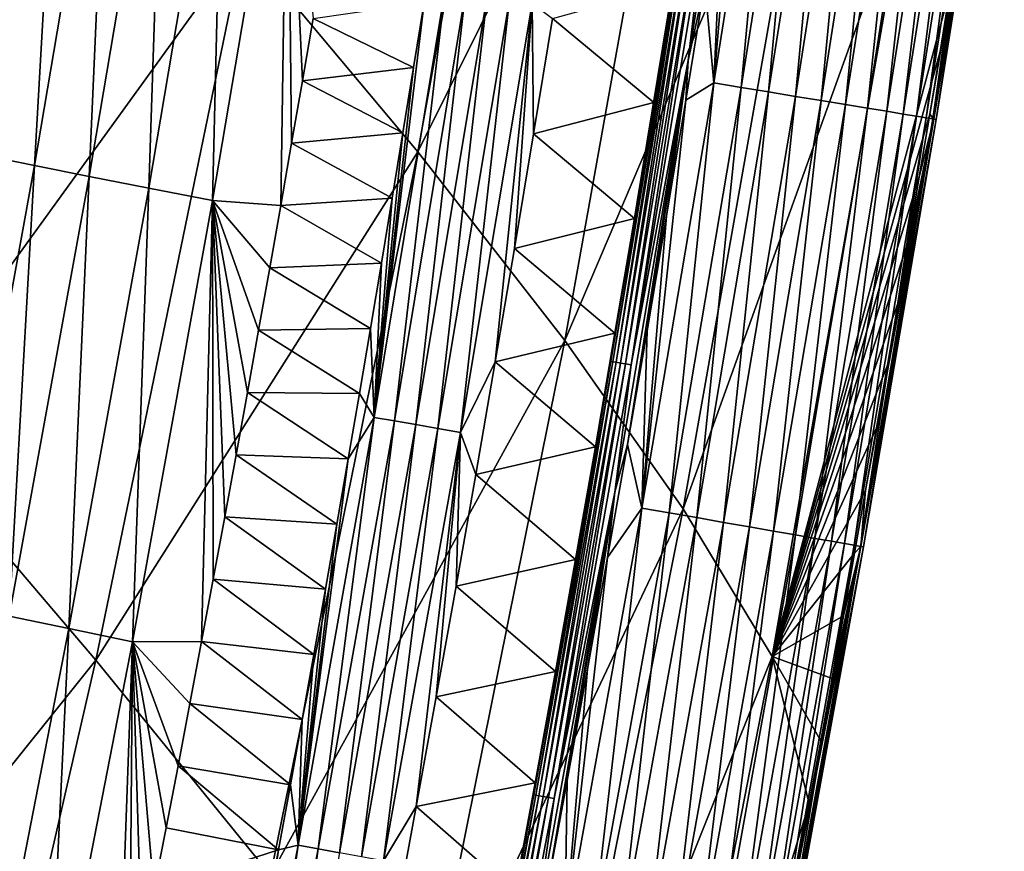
# Model space of a CAD drawing. Header units: millimetres. Extents: x -300 to 300, y -500 to 500.
# Tile 326 of 656: x 268 to 285, y -289 to -274. Entities that reach past the tile are written whole.
import ezdxf

# ---------------------------------------------------------------- set-up
doc = ezdxf.new("R2010")
doc.units = ezdxf.units.MM
doc.header["$LTSCALE"] = 81.481481
for name, color, linetype in [('19', 7, 'CONTINUOUS'), ('23', 7, 'CONTINUOUS'), ('26', 7, 'CONTINUOUS'), ('27', 7, 'CONTINUOUS'), ('29', 7, 'CONTINUOUS'), ('30', 7, 'CONTINUOUS'), ('32', 7, 'CONTINUOUS')]:
    doc.layers.add(name, color=color, linetype=linetype)

msp = doc.modelspace()

# ---------------------------------------------------------------- linework, layer by layer
at = {"layer": '19', "color": 7, "linetype": 'CONTINUOUS'}
for points in [[(275.053, -276.563, 23.716), (277.475, -263.238, 23.614), (271.96, -272.868, 27.854), (275.053, -276.563, 23.716)], [(275.053, -276.563, 23.716), (280.069, -266.473, 19.27), (277.475, -263.238, 23.614), (275.053, -276.563, 23.716)], [(261.781, -276.881, 35.627), (268.397, -268.832, 31.773), (264.382, -264.464, 35.48), (261.781, -276.881, 35.627)], [(277.659, -279.91, 19.354), (280.069, -266.473, 19.27), (275.053, -276.563, 23.716), (277.659, -279.91, 19.354)], [(277.659, -279.91, 19.354), (282.151, -269.372, 14.697), (280.069, -266.473, 19.27), (277.659, -279.91, 19.354)], [(265.784, -281.409, 31.909), (268.397, -268.832, 31.773), (261.781, -276.881, 35.627), (265.784, -281.409, 31.909)], [(265.784, -281.409, 31.909), (271.96, -272.868, 27.854), (268.397, -268.832, 31.773), (265.784, -281.409, 31.909)], [(279.761, -282.899, 14.761), (282.151, -269.372, 14.697), (277.659, -279.91, 19.354), (279.761, -282.899, 14.761)], [(279.761, -282.899, 14.761), (283.704, -271.927, 9.891), (282.151, -269.372, 14.697), (279.761, -282.899, 14.761)], [(281.342, -285.523, 9.932), (283.704, -271.927, 9.891), (279.761, -282.899, 14.761), (281.342, -285.523, 9.932)], [(283.704, -271.927, 9.891), (281.342, -285.523, 9.932), (284.501, -273.671, 6.138), (283.704, -271.927, 9.891)], [(269.342, -285.586, 27.976), (271.96, -272.868, 27.854), (265.784, -281.409, 31.909), (269.342, -285.586, 27.976)], [(269.342, -285.586, 27.976), (275.053, -276.563, 23.716), (271.96, -272.868, 27.854), (269.342, -285.586, 27.976)], [(284.501, -273.671, 6.138), (281.342, -285.523, 9.932), (284.319, -274.784, 6.144), (284.501, -273.671, 6.138)], [(284.319, -274.784, 6.144), (281.342, -285.523, 9.932), (284.136, -275.897, 6.15), (284.319, -274.784, 6.144)], [(284.136, -275.897, 6.15), (281.342, -285.523, 9.932), (283.951, -277.01, 6.157), (284.136, -275.897, 6.15)], [(272.438, -289.403, 23.823), (275.053, -276.563, 23.716), (269.342, -285.586, 27.976), (272.438, -289.403, 23.823)], [(272.438, -289.403, 23.823), (277.659, -279.91, 19.354), (275.053, -276.563, 23.716), (272.438, -289.403, 23.823)], [(283.951, -277.01, 6.157), (281.342, -285.523, 9.932), (283.764, -278.123, 6.163), (283.951, -277.01, 6.157)], [(283.764, -278.123, 6.163), (281.342, -285.523, 9.932), (283.575, -279.236, 6.169), (283.764, -278.123, 6.163)], [(283.575, -279.236, 6.169), (281.342, -285.523, 9.932), (283.385, -280.348, 6.175), (283.575, -279.236, 6.169)], [(275.055, -292.85, 19.442), (277.659, -279.91, 19.354), (272.438, -289.403, 23.823), (275.055, -292.85, 19.442)], [(275.055, -292.85, 19.442), (279.761, -282.899, 14.761), (277.659, -279.91, 19.354), (275.055, -292.85, 19.442)], [(283.385, -280.348, 6.175), (281.342, -285.523, 9.932), (283.192, -281.46, 6.181), (283.385, -280.348, 6.175)], [(262.977, -293.53, 32.049), (269.342, -285.586, 27.976), (265.784, -281.409, 31.909), (262.977, -293.53, 32.049)], [(283.192, -281.46, 6.181), (281.342, -285.523, 9.932), (282.998, -282.572, 6.188), (283.192, -281.46, 6.181)], [(282.998, -282.572, 6.188), (281.342, -285.523, 9.932), (282.802, -283.684, 6.194), (282.998, -282.572, 6.188)], [(277.176, -295.92, 14.828), (279.761, -282.899, 14.761), (275.055, -292.85, 19.442), (277.176, -295.92, 14.828)], [(277.176, -295.92, 14.828), (281.342, -285.523, 9.932), (279.761, -282.899, 14.761), (277.176, -295.92, 14.828)], [(282.802, -283.684, 6.194), (281.342, -285.523, 9.932), (282.603, -284.796, 6.2), (282.802, -283.684, 6.194)], [(282.603, -284.796, 6.2), (281.342, -285.523, 9.932), (282.403, -285.908, 6.207), (282.603, -284.796, 6.2)], [(266.528, -297.837, 28.103), (269.342, -285.586, 27.976), (262.977, -293.53, 32.049), (266.528, -297.837, 28.103)], [(266.528, -297.837, 28.103), (272.438, -289.403, 23.823), (269.342, -285.586, 27.976), (266.528, -297.837, 28.103)], [(278.785, -298.602, 9.975), (281.342, -285.523, 9.932), (277.176, -295.92, 14.828), (278.785, -298.602, 9.975)], [(281.342, -285.523, 9.932), (278.785, -298.602, 9.975), (281.997, -288.13, 6.219), (281.342, -285.523, 9.932)], [(282.403, -285.908, 6.207), (281.342, -285.523, 9.932), (282.201, -287.019, 6.213), (282.403, -285.908, 6.207)], [(282.201, -287.019, 6.213), (281.342, -285.523, 9.932), (281.997, -288.13, 6.219), (282.201, -287.019, 6.213)], [(281.997, -288.13, 6.219), (278.785, -298.602, 9.975), (281.791, -289.241, 6.226), (281.997, -288.13, 6.219)]]:
    msp.add_3dface(points, dxfattribs=at)
at = {"layer": '23', "color": 7, "linetype": 'CONTINUOUS'}
for points in [[(274.978, -275.07, 1.223), (273.194, -274.197, 2.555), (275.164, -273.913, 1.225), (274.978, -275.07, 1.223)], [(273.005, -275.304, 2.558), (273.194, -274.197, 2.555), (274.978, -275.07, 1.223), (273.005, -275.304, 2.558)], [(274.79, -276.228, 1.221), (273.005, -275.304, 2.558), (274.978, -275.07, 1.223), (274.79, -276.228, 1.221)], [(272.814, -276.41, 2.561), (273.005, -275.304, 2.558), (274.79, -276.228, 1.221), (272.814, -276.41, 2.561)], [(274.6, -277.385, 1.219), (272.814, -276.41, 2.561), (274.79, -276.228, 1.221), (274.6, -277.385, 1.219)], [(272.621, -277.517, 2.564), (272.814, -276.41, 2.561), (274.6, -277.385, 1.219), (272.621, -277.517, 2.564)], [(274.407, -278.542, 1.217), (272.621, -277.517, 2.564), (274.6, -277.385, 1.219), (274.407, -278.542, 1.217)], [(272.426, -278.623, 2.567), (272.621, -277.517, 2.564), (274.407, -278.542, 1.217), (272.426, -278.623, 2.567)], [(274.213, -279.699, 1.216), (272.426, -278.623, 2.567), (274.407, -278.542, 1.217), (274.213, -279.699, 1.216)], [(272.23, -279.729, 2.571), (272.426, -278.623, 2.567), (274.213, -279.699, 1.216), (272.23, -279.729, 2.571)], [(272.031, -280.834, 2.574), (272.23, -279.729, 2.571), (274.017, -280.856, 1.214), (272.031, -280.834, 2.574)], [(274.017, -280.856, 1.214), (272.23, -279.729, 2.571), (274.213, -279.699, 1.216), (274.017, -280.856, 1.214)], [(271.831, -281.939, 2.577), (272.031, -280.834, 2.574), (273.818, -282.013, 1.212), (271.831, -281.939, 2.577)], [(273.818, -282.013, 1.212), (272.031, -280.834, 2.574), (274.017, -280.856, 1.214), (273.818, -282.013, 1.212)], [(271.628, -283.044, 2.58), (271.831, -281.939, 2.577), (273.618, -283.17, 1.21), (271.628, -283.044, 2.58)], [(273.618, -283.17, 1.21), (271.831, -281.939, 2.577), (273.818, -282.013, 1.212), (273.618, -283.17, 1.21)], [(271.424, -284.148, 2.583), (271.628, -283.044, 2.58), (273.415, -284.326, 1.208), (271.424, -284.148, 2.583)], [(273.415, -284.326, 1.208), (271.628, -283.044, 2.58), (273.618, -283.17, 1.21), (273.415, -284.326, 1.208)], [(271.217, -285.252, 2.587), (271.424, -284.148, 2.583), (273.21, -285.483, 1.207), (271.217, -285.252, 2.587)], [(273.21, -285.483, 1.207), (271.424, -284.148, 2.583), (273.415, -284.326, 1.208), (273.21, -285.483, 1.207)], [(271.009, -286.356, 2.59), (271.217, -285.252, 2.587), (273.004, -286.639, 1.205), (271.009, -286.356, 2.59)], [(273.004, -286.639, 1.205), (271.217, -285.252, 2.587), (273.21, -285.483, 1.207), (273.004, -286.639, 1.205)], [(270.799, -287.459, 2.593), (271.009, -286.356, 2.59), (272.794, -287.795, 1.203), (270.799, -287.459, 2.593)], [(272.794, -287.795, 1.203), (271.009, -286.356, 2.59), (273.004, -286.639, 1.205), (272.794, -287.795, 1.203)], [(270.586, -288.562, 2.596), (270.799, -287.459, 2.593), (272.583, -288.951, 1.201), (270.586, -288.562, 2.596)], [(272.583, -288.951, 1.201), (270.799, -287.459, 2.593), (272.794, -287.795, 1.203), (272.583, -288.951, 1.201)], [(270.372, -289.665, 2.599), (270.586, -288.562, 2.596), (272.583, -288.951, 1.201), (270.372, -289.665, 2.599)], [(272.369, -290.107, 1.199), (270.372, -289.665, 2.599), (272.583, -288.951, 1.201), (272.369, -290.107, 1.199)]]:
    msp.add_3dface(points, dxfattribs=at)
at = {"layer": '26', "color": 7, "linetype": 'CONTINUOUS'}
for points in [[(267.871, -269.112, 9.401), (268.708, -268.824, 8.082), (267.38, -276.63, 8.045), (267.871, -269.112, 9.401)], [(268.708, -268.824, 8.082), (268.253, -276.807, 6.788), (267.38, -276.63, 8.045), (268.708, -268.824, 8.082)], [(269.579, -268.989, 6.813), (268.253, -276.807, 6.788), (268.708, -268.824, 8.082), (269.579, -268.989, 6.813)], [(269.579, -268.989, 6.813), (269.222, -277, 5.6), (268.253, -276.807, 6.788), (269.579, -268.989, 6.813)], [(270.548, -269.17, 5.612), (269.222, -277, 5.6), (269.579, -268.989, 6.813), (270.548, -269.17, 5.612)], [(270.548, -269.17, 5.612), (270.279, -277.209, 4.492), (269.222, -277, 5.6), (270.548, -269.17, 5.612)], [(271.605, -269.366, 4.492), (270.279, -277.209, 4.492), (270.548, -269.17, 5.612), (271.605, -269.366, 4.492)], [(271.605, -269.366, 4.492), (271.413, -277.431, 3.473), (270.279, -277.209, 4.492), (271.605, -269.366, 4.492)], [(272.742, -269.575, 3.462), (271.413, -277.431, 3.473), (271.605, -269.366, 4.492), (272.742, -269.575, 3.462)], [(272.742, -269.575, 3.462), (272.621, -277.517, 2.564), (271.413, -277.431, 3.473), (272.742, -269.575, 3.462)], [(272.814, -276.41, 2.561), (272.621, -277.517, 2.564), (272.742, -269.575, 3.462), (272.814, -276.41, 2.561)], [(273.194, -274.197, 2.555), (273.005, -275.304, 2.558), (272.742, -269.575, 3.462), (273.194, -274.197, 2.555)], [(273.005, -275.304, 2.558), (272.814, -276.41, 2.561), (272.742, -269.575, 3.462), (273.005, -275.304, 2.558)], [(268.253, -276.807, 6.788), (266.835, -284.596, 6.762), (267.38, -276.63, 8.045), (268.253, -276.807, 6.788)], [(268.253, -276.807, 6.788), (267.805, -284.802, 5.586), (266.835, -284.596, 6.762), (268.253, -276.807, 6.788)], [(269.222, -277, 5.6), (267.805, -284.802, 5.586), (268.253, -276.807, 6.788), (269.222, -277, 5.6)], [(269.222, -277, 5.6), (268.86, -285.024, 4.491), (267.805, -284.802, 5.586), (269.222, -277, 5.6)], [(270.279, -277.209, 4.492), (268.86, -285.024, 4.491), (269.222, -277, 5.6), (270.279, -277.209, 4.492)], [(270.279, -277.209, 4.492), (269.992, -285.261, 3.484), (268.86, -285.024, 4.491), (270.279, -277.209, 4.492)], [(271.413, -277.431, 3.473), (269.992, -285.261, 3.484), (270.279, -277.209, 4.492), (271.413, -277.431, 3.473)], [(271.413, -277.431, 3.473), (271.217, -285.252, 2.587), (269.992, -285.261, 3.484), (271.413, -277.431, 3.473)], [(271.424, -284.148, 2.583), (271.217, -285.252, 2.587), (271.413, -277.431, 3.473), (271.424, -284.148, 2.583)], [(272.621, -277.517, 2.564), (272.426, -278.623, 2.567), (271.413, -277.431, 3.473), (272.621, -277.517, 2.564)], [(272.426, -278.623, 2.567), (272.23, -279.729, 2.571), (271.413, -277.431, 3.473), (272.426, -278.623, 2.567)], [(272.23, -279.729, 2.571), (272.031, -280.834, 2.574), (271.413, -277.431, 3.473), (272.23, -279.729, 2.571)], [(272.031, -280.834, 2.574), (271.831, -281.939, 2.577), (271.413, -277.431, 3.473), (272.031, -280.834, 2.574)], [(271.831, -281.939, 2.577), (271.628, -283.044, 2.58), (271.413, -277.431, 3.473), (271.831, -281.939, 2.577)], [(271.628, -283.044, 2.58), (271.424, -284.148, 2.583), (271.413, -277.431, 3.473), (271.628, -283.044, 2.58)], [(268.86, -285.024, 4.491), (267.343, -292.81, 4.49), (267.805, -284.802, 5.586), (268.86, -285.024, 4.491)], [(268.86, -285.024, 4.491), (268.471, -293.062, 3.495), (267.343, -292.81, 4.49), (268.86, -285.024, 4.491)], [(269.992, -285.261, 3.484), (268.471, -293.062, 3.495), (268.86, -285.024, 4.491), (269.992, -285.261, 3.484)], [(271.217, -285.252, 2.587), (271.009, -286.356, 2.59), (269.992, -285.261, 3.484), (271.217, -285.252, 2.587)], [(269.992, -285.261, 3.484), (269.716, -292.97, 2.609), (268.471, -293.062, 3.495), (269.992, -285.261, 3.484)], [(269.937, -291.869, 2.605), (269.716, -292.97, 2.609), (269.992, -285.261, 3.484), (269.937, -291.869, 2.605)], [(270.155, -290.767, 2.602), (269.937, -291.869, 2.605), (269.992, -285.261, 3.484), (270.155, -290.767, 2.602)], [(271.009, -286.356, 2.59), (270.799, -287.459, 2.593), (269.992, -285.261, 3.484), (271.009, -286.356, 2.59)], [(270.799, -287.459, 2.593), (270.586, -288.562, 2.596), (269.992, -285.261, 3.484), (270.799, -287.459, 2.593)], [(270.586, -288.562, 2.596), (270.372, -289.665, 2.599), (269.992, -285.261, 3.484), (270.586, -288.562, 2.596)], [(270.372, -289.665, 2.599), (270.155, -290.767, 2.602), (269.992, -285.261, 3.484), (270.372, -289.665, 2.599)]]:
    msp.add_3dface(points, dxfattribs=at)
at = {"layer": '27', "color": 7, "linetype": 'CONTINUOUS'}
for points in [[(280.305, -275.342, 0.1), (280.814, -269.368, 0.031), (281.5, -267.793, 0.099), (280.305, -275.342, 0.1)], [(280.305, -275.342, 0.1), (281.5, -267.793, 0.099), (280.791, -275.422, 0.227), (280.305, -275.342, 0.1)], [(280.791, -275.422, 0.227), (281.5, -267.793, 0.099), (281.984, -267.868, 0.225), (280.791, -275.422, 0.227)], [(280.791, -275.422, 0.227), (281.984, -267.868, 0.225), (281.276, -275.502, 0.409), (280.791, -275.422, 0.227)], [(281.276, -275.502, 0.409), (281.984, -267.868, 0.225), (282.469, -267.942, 0.406), (281.276, -275.502, 0.409)], [(281.276, -275.502, 0.409), (282.469, -267.942, 0.406), (281.753, -275.58, 0.649), (281.276, -275.502, 0.409)], [(281.753, -275.58, 0.649), (282.469, -267.942, 0.406), (282.944, -268.015, 0.643), (281.753, -275.58, 0.649)], [(281.753, -275.58, 0.649), (282.944, -268.015, 0.643), (282.21, -275.655, 0.946), (281.753, -275.58, 0.649)], [(282.21, -275.655, 0.946), (282.944, -268.015, 0.643), (283.401, -268.085, 0.938), (282.21, -275.655, 0.946)], [(282.21, -275.655, 0.946), (283.401, -268.085, 0.938), (282.639, -275.725, 1.298), (282.21, -275.655, 0.946)], [(282.639, -275.725, 1.298), (283.401, -268.085, 0.938), (283.829, -268.151, 1.287), (282.639, -275.725, 1.298)], [(282.639, -275.725, 1.298), (283.829, -268.151, 1.287), (283.03, -275.79, 1.701), (282.639, -275.725, 1.298)], [(283.03, -275.79, 1.701), (283.829, -268.151, 1.287), (284.22, -268.211, 1.686), (283.03, -275.79, 1.701)], [(283.03, -275.79, 1.701), (284.22, -268.211, 1.686), (283.374, -275.846, 2.147), (283.03, -275.79, 1.701)], [(283.374, -275.846, 2.147), (284.22, -268.211, 1.686), (284.565, -268.264, 2.128), (283.374, -275.846, 2.147)], [(283.374, -275.846, 2.147), (284.565, -268.264, 2.128), (283.665, -275.894, 2.628), (283.374, -275.846, 2.147)], [(283.665, -275.894, 2.628), (284.565, -268.264, 2.128), (284.857, -268.309, 2.605), (283.665, -275.894, 2.628)], [(283.665, -275.894, 2.628), (284.857, -268.309, 2.605), (283.899, -275.932, 3.133), (283.665, -275.894, 2.628)], [(283.899, -275.932, 3.133), (284.857, -268.309, 2.605), (285.093, -268.345, 3.107), (283.899, -275.932, 3.133)], [(283.899, -275.932, 3.133), (285.093, -268.345, 3.107), (284.074, -275.961, 3.654), (283.899, -275.932, 3.133)], [(284.074, -275.961, 3.654), (285.093, -268.345, 3.107), (285.27, -268.372, 3.624), (284.074, -275.961, 3.654)], [(284.074, -275.961, 3.654), (285.27, -268.372, 3.624), (284.189, -275.98, 4.179), (284.074, -275.961, 3.654)], [(284.319, -274.784, 6.144), (284.136, -275.897, 6.15), (285.419, -268.395, 5.652), (284.319, -274.784, 6.144)], [(285.419, -268.395, 5.652), (284.136, -275.897, 6.15), (284.209, -275.983, 5.692), (285.419, -268.395, 5.652)], [(284.189, -275.98, 4.179), (285.27, -268.372, 3.624), (285.389, -268.39, 4.145), (284.189, -275.98, 4.179)], [(284.189, -275.98, 4.179), (285.389, -268.39, 4.145), (284.247, -275.989, 4.699), (284.189, -275.98, 4.179)], [(285.419, -268.395, 5.652), (284.209, -275.983, 5.692), (285.459, -268.401, 5.167), (285.419, -268.395, 5.652)], [(284.209, -275.983, 5.692), (284.252, -275.99, 5.206), (285.459, -268.401, 5.167), (284.209, -275.983, 5.692)], [(284.247, -275.989, 4.699), (285.389, -268.39, 4.145), (285.45, -268.4, 4.663), (284.247, -275.989, 4.699)], [(284.247, -275.989, 4.699), (285.45, -268.4, 4.663), (284.252, -275.99, 5.206), (284.247, -275.989, 4.699)], [(284.252, -275.99, 5.206), (285.45, -268.4, 4.663), (285.459, -268.401, 5.167), (284.252, -275.99, 5.206)], [(284.501, -273.671, 6.138), (284.319, -274.784, 6.144), (285.419, -268.395, 5.652), (284.501, -273.671, 6.138)], [(280.482, -271.482, 0.031), (280.814, -269.368, 0.031), (280.305, -275.342, 0.1), (280.482, -271.482, 0.031)], [(280.146, -273.576, 0.031), (280.482, -271.482, 0.031), (280.305, -275.342, 0.1), (280.146, -273.576, 0.031)], [(279.807, -275.65, 0.031), (280.146, -273.576, 0.031), (280.305, -275.342, 0.1), (279.807, -275.65, 0.031)], [(279.027, -282.885, 0.101), (279.807, -275.65, 0.031), (280.305, -275.342, 0.1), (279.027, -282.885, 0.101)], [(279.027, -282.885, 0.101), (280.305, -275.342, 0.1), (279.514, -282.97, 0.228), (279.027, -282.885, 0.101)], [(279.514, -282.97, 0.228), (280.305, -275.342, 0.1), (280.791, -275.422, 0.227), (279.514, -282.97, 0.228)], [(279.514, -282.97, 0.228), (280.791, -275.422, 0.227), (280.001, -283.056, 0.412), (279.514, -282.97, 0.228)], [(280.001, -283.056, 0.412), (280.791, -275.422, 0.227), (281.276, -275.502, 0.409), (280.001, -283.056, 0.412)], [(279.466, -277.704, 0.031), (279.807, -275.65, 0.031), (279.027, -282.885, 0.101), (279.466, -277.704, 0.031)], [(280.001, -283.056, 0.412), (281.276, -275.502, 0.409), (280.478, -283.14, 0.654), (280.001, -283.056, 0.412)], [(280.478, -283.14, 0.654), (281.276, -275.502, 0.409), (281.753, -275.58, 0.649), (280.478, -283.14, 0.654)], [(280.478, -283.14, 0.654), (281.753, -275.58, 0.649), (280.937, -283.22, 0.954), (280.478, -283.14, 0.654)], [(280.937, -283.22, 0.954), (281.753, -275.58, 0.649), (282.21, -275.655, 0.946), (280.937, -283.22, 0.954)], [(280.937, -283.22, 0.954), (282.21, -275.655, 0.946), (281.366, -283.296, 1.31), (280.937, -283.22, 0.954)], [(281.366, -283.296, 1.31), (282.21, -275.655, 0.946), (282.639, -275.725, 1.298), (281.366, -283.296, 1.31)], [(281.366, -283.296, 1.31), (282.639, -275.725, 1.298), (281.756, -283.364, 1.716), (281.366, -283.296, 1.31)], [(281.756, -283.364, 1.716), (282.639, -275.725, 1.298), (283.03, -275.79, 1.701), (281.756, -283.364, 1.716)], [(281.756, -283.364, 1.716), (283.03, -275.79, 1.701), (282.1, -283.425, 2.166), (281.756, -283.364, 1.716)], [(282.1, -283.425, 2.166), (283.03, -275.79, 1.701), (283.374, -275.846, 2.147), (282.1, -283.425, 2.166)], [(282.1, -283.425, 2.166), (283.374, -275.846, 2.147), (282.39, -283.476, 2.651), (282.1, -283.425, 2.166)], [(282.39, -283.476, 2.651), (283.374, -275.846, 2.147), (283.665, -275.894, 2.628), (282.39, -283.476, 2.651)], [(282.39, -283.476, 2.651), (283.665, -275.894, 2.628), (282.622, -283.516, 3.161), (282.39, -283.476, 2.651)], [(282.622, -283.516, 3.161), (283.665, -275.894, 2.628), (283.899, -275.932, 3.133), (282.622, -283.516, 3.161)], [(282.622, -283.516, 3.161), (283.899, -275.932, 3.133), (282.794, -283.547, 3.685), (282.622, -283.516, 3.161)], [(282.794, -283.547, 3.685), (283.899, -275.932, 3.133), (284.074, -275.961, 3.654), (282.794, -283.547, 3.685)], [(282.794, -283.547, 3.685), (284.074, -275.961, 3.654), (282.906, -283.566, 4.214), (282.794, -283.547, 3.685)], [(282.906, -283.566, 4.214), (284.074, -275.961, 3.654), (284.189, -275.98, 4.179), (282.906, -283.566, 4.214)], [(282.906, -283.566, 4.214), (284.189, -275.98, 4.179), (282.96, -283.576, 4.737), (282.906, -283.566, 4.214)], [(284.209, -275.983, 5.692), (282.998, -282.572, 6.188), (282.914, -283.568, 5.734), (284.209, -275.983, 5.692)], [(284.209, -275.983, 5.692), (282.914, -283.568, 5.734), (284.252, -275.99, 5.206), (284.209, -275.983, 5.692)], [(282.914, -283.568, 5.734), (282.961, -283.576, 5.246), (284.252, -275.99, 5.206), (282.914, -283.568, 5.734)], [(282.96, -283.576, 4.737), (284.189, -275.98, 4.179), (284.247, -275.989, 4.699), (282.96, -283.576, 4.737)], [(282.96, -283.576, 4.737), (284.247, -275.989, 4.699), (282.961, -283.576, 5.246), (282.96, -283.576, 4.737)], [(282.961, -283.576, 5.246), (284.247, -275.989, 4.699), (284.252, -275.99, 5.206), (282.961, -283.576, 5.246)], [(283.192, -281.46, 6.181), (282.998, -282.572, 6.188), (284.209, -275.983, 5.692), (283.192, -281.46, 6.181)], [(283.385, -280.348, 6.175), (283.192, -281.46, 6.181), (284.209, -275.983, 5.692), (283.385, -280.348, 6.175)], [(283.575, -279.236, 6.169), (283.385, -280.348, 6.175), (284.209, -275.983, 5.692), (283.575, -279.236, 6.169)], [(283.764, -278.123, 6.163), (283.575, -279.236, 6.169), (284.209, -275.983, 5.692), (283.764, -278.123, 6.163)], [(283.951, -277.01, 6.157), (283.764, -278.123, 6.163), (284.209, -275.983, 5.692), (283.951, -277.01, 6.157)], [(284.136, -275.897, 6.15), (283.951, -277.01, 6.157), (284.209, -275.983, 5.692), (284.136, -275.897, 6.15)], [(279.121, -279.741, 0.031), (279.466, -277.704, 0.031), (279.027, -282.885, 0.101), (279.121, -279.741, 0.031)], [(278.772, -281.759, 0.031), (279.121, -279.741, 0.031), (279.027, -282.885, 0.101), (278.772, -281.759, 0.031)], [(278.421, -283.761, 0.031), (278.772, -281.759, 0.031), (279.027, -282.885, 0.101), (278.421, -283.761, 0.031)], [(282.998, -282.572, 6.188), (282.802, -283.684, 6.194), (282.914, -283.568, 5.734), (282.998, -282.572, 6.188)], [(277.661, -290.421, 0.102), (278.421, -283.761, 0.031), (279.027, -282.885, 0.101), (277.661, -290.421, 0.102)], [(277.661, -290.421, 0.102), (279.027, -282.885, 0.101), (278.149, -290.513, 0.23), (277.661, -290.421, 0.102)], [(278.149, -290.513, 0.23), (279.027, -282.885, 0.101), (279.514, -282.97, 0.228), (278.149, -290.513, 0.23)], [(278.149, -290.513, 0.23), (279.514, -282.97, 0.228), (278.637, -290.604, 0.416), (278.149, -290.513, 0.23)], [(278.637, -290.604, 0.416), (279.514, -282.97, 0.228), (280.001, -283.056, 0.412), (278.637, -290.604, 0.416)], [(278.637, -290.604, 0.416), (280.001, -283.056, 0.412), (279.115, -290.694, 0.66), (278.637, -290.604, 0.416)], [(279.115, -290.694, 0.66), (280.001, -283.056, 0.412), (280.478, -283.14, 0.654), (279.115, -290.694, 0.66)], [(279.115, -290.694, 0.66), (280.478, -283.14, 0.654), (279.574, -290.781, 0.963), (279.115, -290.694, 0.66)], [(279.574, -290.781, 0.963), (280.478, -283.14, 0.654), (280.937, -283.22, 0.954), (279.574, -290.781, 0.963)], [(279.574, -290.781, 0.963), (280.937, -283.22, 0.954), (280.003, -290.861, 1.322), (279.574, -290.781, 0.963)], [(280.003, -290.861, 1.322), (280.937, -283.22, 0.954), (281.366, -283.296, 1.31), (280.003, -290.861, 1.322)], [(280.003, -290.861, 1.322), (281.366, -283.296, 1.31), (280.394, -290.935, 1.732), (280.003, -290.861, 1.322)], [(280.394, -290.935, 1.732), (281.366, -283.296, 1.31), (281.756, -283.364, 1.716), (280.394, -290.935, 1.732)], [(280.394, -290.935, 1.732), (281.756, -283.364, 1.716), (280.737, -290.999, 2.186), (280.394, -290.935, 1.732)], [(280.737, -290.999, 2.186), (281.756, -283.364, 1.716), (282.1, -283.425, 2.166), (280.737, -290.999, 2.186)], [(280.737, -290.999, 2.186), (282.1, -283.425, 2.166), (281.025, -291.053, 2.675), (280.737, -290.999, 2.186)], [(281.025, -291.053, 2.675), (282.1, -283.425, 2.166), (282.39, -283.476, 2.651), (281.025, -291.053, 2.675)], [(281.025, -291.053, 2.675), (282.39, -283.476, 2.651), (281.255, -291.097, 3.189), (281.025, -291.053, 2.675)], [(281.255, -291.097, 3.189), (282.39, -283.476, 2.651), (282.622, -283.516, 3.161), (281.255, -291.097, 3.189)], [(281.255, -291.097, 3.189), (282.622, -283.516, 3.161), (281.424, -291.129, 3.718), (281.255, -291.097, 3.189)], [(281.424, -291.129, 3.718), (282.622, -283.516, 3.161), (282.794, -283.547, 3.685), (281.424, -291.129, 3.718)], [(281.424, -291.129, 3.718), (282.794, -283.547, 3.685), (281.533, -291.149, 4.25), (281.424, -291.129, 3.718)], [(282.914, -283.568, 5.734), (281.583, -290.352, 6.232), (281.529, -291.148, 5.776), (282.914, -283.568, 5.734)], [(282.914, -283.568, 5.734), (281.529, -291.148, 5.776), (282.961, -283.576, 5.246), (282.914, -283.568, 5.734)], [(281.529, -291.148, 5.776), (281.58, -291.158, 5.287), (282.961, -283.576, 5.246), (281.529, -291.148, 5.776)], [(281.533, -291.149, 4.25), (282.794, -283.547, 3.685), (282.906, -283.566, 4.214), (281.533, -291.149, 4.25)], [(281.533, -291.149, 4.25), (282.906, -283.566, 4.214), (281.584, -291.158, 4.776), (281.533, -291.149, 4.25)], [(281.584, -291.158, 4.776), (282.96, -283.576, 4.737), (281.58, -291.158, 5.287), (281.584, -291.158, 4.776)], [(281.58, -291.158, 5.287), (282.96, -283.576, 4.737), (282.961, -283.576, 5.246), (281.58, -291.158, 5.287)], [(281.791, -289.241, 6.226), (281.583, -290.352, 6.232), (282.914, -283.568, 5.734), (281.791, -289.241, 6.226)], [(281.584, -291.158, 4.776), (282.906, -283.566, 4.214), (282.96, -283.576, 4.737), (281.584, -291.158, 4.776)], [(281.997, -288.13, 6.219), (281.791, -289.241, 6.226), (282.914, -283.568, 5.734), (281.997, -288.13, 6.219)], [(282.201, -287.019, 6.213), (281.997, -288.13, 6.219), (282.914, -283.568, 5.734), (282.201, -287.019, 6.213)], [(282.403, -285.908, 6.207), (282.201, -287.019, 6.213), (282.914, -283.568, 5.734), (282.403, -285.908, 6.207)], [(282.603, -284.796, 6.2), (282.403, -285.908, 6.207), (282.914, -283.568, 5.734), (282.603, -284.796, 6.2)], [(282.802, -283.684, 6.194), (282.603, -284.796, 6.2), (282.914, -283.568, 5.734), (282.802, -283.684, 6.194)], [(278.066, -285.747, 0.031), (278.421, -283.761, 0.031), (277.661, -290.421, 0.102), (278.066, -285.747, 0.031)], [(277.706, -287.719, 0.031), (278.066, -285.747, 0.031), (277.661, -290.421, 0.102), (277.706, -287.719, 0.031)], [(277.343, -289.679, 0.031), (277.706, -287.719, 0.031), (277.661, -290.421, 0.102), (277.343, -289.679, 0.031)]]:
    msp.add_3dface(points, dxfattribs=at)
at = {"layer": '29', "color": 7, "linetype": 'CONTINUOUS'}
for points in [[(279.239, -275.687, 0.5), (277.444, -274.197, 0.5), (279.579, -273.608, 0.5), (279.239, -275.687, 0.5)], [(277.108, -276.248, 0.5), (277.444, -274.197, 0.5), (279.239, -275.687, 0.5), (277.108, -276.248, 0.5)], [(278.896, -277.745, 0.5), (277.108, -276.248, 0.5), (279.239, -275.687, 0.5), (278.896, -277.745, 0.5)], [(276.77, -278.28, 0.5), (277.108, -276.248, 0.5), (278.896, -277.745, 0.5), (276.77, -278.28, 0.5)], [(278.551, -279.781, 0.5), (276.77, -278.28, 0.5), (278.896, -277.745, 0.5), (278.551, -279.781, 0.5)], [(276.428, -280.294, 0.5), (276.77, -278.28, 0.5), (278.551, -279.781, 0.5), (276.428, -280.294, 0.5)], [(278.203, -281.798, 0.5), (276.428, -280.294, 0.5), (278.551, -279.781, 0.5), (278.203, -281.798, 0.5)], [(276.082, -282.291, 0.5), (276.428, -280.294, 0.5), (278.203, -281.798, 0.5), (276.082, -282.291, 0.5)], [(277.85, -283.799, 0.5), (276.082, -282.291, 0.5), (278.203, -281.798, 0.5), (277.85, -283.799, 0.5)], [(275.734, -284.272, 0.5), (276.082, -282.291, 0.5), (277.85, -283.799, 0.5), (275.734, -284.272, 0.5)], [(277.494, -285.789, 0.5), (275.734, -284.272, 0.5), (277.85, -283.799, 0.5), (277.494, -285.789, 0.5)], [(275.381, -286.235, 0.5), (275.734, -284.272, 0.5), (277.494, -285.789, 0.5), (275.381, -286.235, 0.5)], [(277.135, -287.761, 0.5), (275.381, -286.235, 0.5), (277.494, -285.789, 0.5), (277.135, -287.761, 0.5)], [(275.026, -288.183, 0.5), (275.381, -286.235, 0.5), (277.135, -287.761, 0.5), (275.026, -288.183, 0.5)], [(276.772, -289.714, 0.5), (275.026, -288.183, 0.5), (277.135, -287.761, 0.5), (276.772, -289.714, 0.5)], [(274.667, -290.115, 0.5), (275.026, -288.183, 0.5), (276.772, -289.714, 0.5), (274.667, -290.115, 0.5)]]:
    msp.add_3dface(points, dxfattribs=at)
at = {"layer": '30', "color": 7, "linetype": 'CONTINUOUS'}
for points in [[(280.146, -273.576, 0.031), (279.848, -274.943, 0.028), (281.063, -267.265, 0.028), (280.146, -273.576, 0.031)], [(279.848, -274.943, 0.028), (280.12, -272.634, 0.042), (281.063, -267.265, 0.028), (279.848, -274.943, 0.028)], [(278.48, -280.283, 0.404), (279.579, -273.608, 0.5), (279.76, -272.576, 0.404), (278.48, -280.283, 0.404)], [(278.48, -280.283, 0.404), (279.76, -272.576, 0.404), (278.515, -280.289, 0.307), (278.48, -280.283, 0.404)], [(278.515, -280.289, 0.307), (279.76, -272.576, 0.404), (279.795, -272.582, 0.307), (278.515, -280.289, 0.307)], [(278.515, -280.289, 0.307), (279.795, -272.582, 0.307), (278.572, -280.299, 0.216), (278.515, -280.289, 0.307)], [(278.572, -280.299, 0.216), (279.795, -272.582, 0.307), (279.852, -272.591, 0.216), (278.572, -280.299, 0.216)], [(278.572, -280.299, 0.216), (279.852, -272.591, 0.216), (278.649, -280.312, 0.138), (278.572, -280.299, 0.216)], [(278.649, -280.312, 0.138), (279.852, -272.591, 0.216), (279.929, -272.603, 0.138), (278.649, -280.312, 0.138)], [(278.649, -280.312, 0.138), (279.929, -272.603, 0.138), (278.74, -280.328, 0.079), (278.649, -280.312, 0.138)], [(278.74, -280.328, 0.079), (279.929, -272.603, 0.138), (280.021, -272.618, 0.079), (278.74, -280.328, 0.079)], [(278.74, -280.328, 0.079), (280.021, -272.618, 0.079), (278.84, -280.345, 0.042), (278.74, -280.328, 0.079)], [(278.84, -280.345, 0.042), (280.021, -272.618, 0.079), (280.12, -272.634, 0.042), (278.84, -280.345, 0.042)], [(278.84, -280.345, 0.042), (280.12, -272.634, 0.042), (279.848, -274.943, 0.028), (278.84, -280.345, 0.042)], [(279.239, -275.687, 0.5), (279.579, -273.608, 0.5), (278.48, -280.283, 0.404), (279.239, -275.687, 0.5)], [(280.146, -273.576, 0.031), (279.807, -275.65, 0.031), (279.848, -274.943, 0.028), (280.146, -273.576, 0.031)], [(278.772, -281.759, 0.031), (278.549, -282.606, 0.028), (279.848, -274.943, 0.028), (278.772, -281.759, 0.031)], [(278.549, -282.606, 0.028), (278.84, -280.345, 0.042), (279.848, -274.943, 0.028), (278.549, -282.606, 0.028)], [(279.121, -279.741, 0.031), (278.772, -281.759, 0.031), (279.848, -274.943, 0.028), (279.121, -279.741, 0.031)], [(279.466, -277.704, 0.031), (279.121, -279.741, 0.031), (279.848, -274.943, 0.028), (279.466, -277.704, 0.031)], [(279.807, -275.65, 0.031), (279.466, -277.704, 0.031), (279.848, -274.943, 0.028), (279.807, -275.65, 0.031)], [(278.896, -277.745, 0.5), (279.239, -275.687, 0.5), (278.48, -280.283, 0.404), (278.896, -277.745, 0.5)], [(278.551, -279.781, 0.5), (278.896, -277.745, 0.5), (278.48, -280.283, 0.404), (278.551, -279.781, 0.5)], [(278.203, -281.798, 0.5), (278.551, -279.781, 0.5), (278.48, -280.283, 0.404), (278.203, -281.798, 0.5)], [(277.111, -287.973, 0.404), (278.203, -281.798, 0.5), (278.48, -280.283, 0.404), (277.111, -287.973, 0.404)], [(277.111, -287.973, 0.404), (278.48, -280.283, 0.404), (277.146, -287.98, 0.307), (277.111, -287.973, 0.404)], [(277.146, -287.98, 0.307), (278.48, -280.283, 0.404), (278.515, -280.289, 0.307), (277.146, -287.98, 0.307)], [(277.146, -287.98, 0.307), (278.515, -280.289, 0.307), (277.203, -287.99, 0.216), (277.146, -287.98, 0.307)], [(277.203, -287.99, 0.216), (278.515, -280.289, 0.307), (278.572, -280.299, 0.216), (277.203, -287.99, 0.216)], [(277.203, -287.99, 0.216), (278.572, -280.299, 0.216), (277.279, -288.004, 0.138), (277.203, -287.99, 0.216)], [(277.279, -288.004, 0.138), (278.572, -280.299, 0.216), (278.649, -280.312, 0.138), (277.279, -288.004, 0.138)], [(277.279, -288.004, 0.138), (278.649, -280.312, 0.138), (277.371, -288.021, 0.079), (277.279, -288.004, 0.138)], [(277.371, -288.021, 0.079), (278.649, -280.312, 0.138), (278.74, -280.328, 0.079), (277.371, -288.021, 0.079)], [(277.371, -288.021, 0.079), (278.74, -280.328, 0.079), (277.47, -288.039, 0.042), (277.371, -288.021, 0.079)], [(277.47, -288.039, 0.042), (278.74, -280.328, 0.079), (278.84, -280.345, 0.042), (277.47, -288.039, 0.042)], [(277.47, -288.039, 0.042), (278.84, -280.345, 0.042), (278.549, -282.606, 0.028), (277.47, -288.039, 0.042)], [(278.772, -281.759, 0.031), (278.421, -283.761, 0.031), (278.549, -282.606, 0.028), (278.772, -281.759, 0.031)], [(277.85, -283.799, 0.5), (278.203, -281.798, 0.5), (277.111, -287.973, 0.404), (277.85, -283.799, 0.5)], [(277.343, -289.679, 0.031), (277.161, -290.253, 0.028), (278.549, -282.606, 0.028), (277.343, -289.679, 0.031)], [(277.161, -290.253, 0.028), (277.47, -288.039, 0.042), (278.549, -282.606, 0.028), (277.161, -290.253, 0.028)], [(277.706, -287.719, 0.031), (277.343, -289.679, 0.031), (278.549, -282.606, 0.028), (277.706, -287.719, 0.031)], [(278.066, -285.747, 0.031), (277.706, -287.719, 0.031), (278.549, -282.606, 0.028), (278.066, -285.747, 0.031)], [(278.421, -283.761, 0.031), (278.066, -285.747, 0.031), (278.549, -282.606, 0.028), (278.421, -283.761, 0.031)], [(277.494, -285.789, 0.5), (277.85, -283.799, 0.5), (277.111, -287.973, 0.404), (277.494, -285.789, 0.5)], [(277.135, -287.761, 0.5), (277.494, -285.789, 0.5), (277.111, -287.973, 0.404), (277.135, -287.761, 0.5)], [(276.772, -289.714, 0.5), (277.135, -287.761, 0.5), (277.111, -287.973, 0.404), (276.772, -289.714, 0.5)], [(275.648, -295.646, 0.404), (276.772, -289.714, 0.5), (277.111, -287.973, 0.404), (275.648, -295.646, 0.404)], [(275.648, -295.646, 0.404), (277.111, -287.973, 0.404), (275.683, -295.653, 0.307), (275.648, -295.646, 0.404)], [(275.683, -295.653, 0.307), (277.111, -287.973, 0.404), (277.146, -287.98, 0.307), (275.683, -295.653, 0.307)], [(275.683, -295.653, 0.307), (277.146, -287.98, 0.307), (275.739, -295.664, 0.216), (275.683, -295.653, 0.307)], [(275.739, -295.664, 0.216), (277.146, -287.98, 0.307), (277.203, -287.99, 0.216), (275.739, -295.664, 0.216)], [(275.739, -295.664, 0.216), (277.203, -287.99, 0.216), (275.816, -295.679, 0.138), (275.739, -295.664, 0.216)], [(275.816, -295.679, 0.138), (277.203, -287.99, 0.216), (277.279, -288.004, 0.138), (275.816, -295.679, 0.138)], [(275.816, -295.679, 0.138), (277.279, -288.004, 0.138), (275.907, -295.697, 0.079), (275.816, -295.679, 0.138)], [(275.907, -295.697, 0.079), (277.279, -288.004, 0.138), (277.371, -288.021, 0.079), (275.907, -295.697, 0.079)], [(275.907, -295.697, 0.079), (277.371, -288.021, 0.079), (276.006, -295.716, 0.042), (275.907, -295.697, 0.079)], [(276.006, -295.716, 0.042), (277.371, -288.021, 0.079), (277.47, -288.039, 0.042), (276.006, -295.716, 0.042)], [(276.006, -295.716, 0.042), (277.47, -288.039, 0.042), (277.161, -290.253, 0.028), (276.006, -295.716, 0.042)]]:
    msp.add_3dface(points, dxfattribs=at)
at = {"layer": '32', "color": 7, "linetype": 'CONTINUOUS'}
for points in [[(274.278, -281.278, 1.008), (275.164, -273.913, 1.225), (275.536, -273.674, 1.017), (274.278, -281.278, 1.008)], [(274.278, -281.278, 1.008), (275.536, -273.674, 1.017), (274.639, -281.34, 0.827), (274.278, -281.278, 1.008)], [(274.639, -281.34, 0.827), (275.536, -273.674, 1.017), (275.901, -273.733, 0.833), (274.639, -281.34, 0.827)], [(274.639, -281.34, 0.827), (275.901, -273.733, 0.833), (275.019, -281.406, 0.684), (274.639, -281.34, 0.827)], [(275.019, -281.406, 0.684), (275.901, -273.733, 0.833), (276.284, -273.795, 0.687), (275.019, -281.406, 0.684)], [(275.019, -281.406, 0.684), (276.284, -273.795, 0.687), (275.411, -281.474, 0.581), (275.019, -281.406, 0.684)], [(275.411, -281.474, 0.581), (276.284, -273.795, 0.687), (276.68, -273.859, 0.582), (275.411, -281.474, 0.581)], [(275.411, -281.474, 0.581), (276.68, -273.859, 0.582), (275.81, -281.543, 0.52), (275.411, -281.474, 0.581)], [(275.81, -281.543, 0.52), (276.68, -273.859, 0.582), (277.083, -273.924, 0.52), (275.81, -281.543, 0.52)], [(274.978, -275.07, 1.223), (275.164, -273.913, 1.225), (274.278, -281.278, 1.008), (274.978, -275.07, 1.223)], [(276.428, -280.294, 0.5), (275.81, -281.543, 0.52), (277.083, -273.924, 0.52), (276.428, -280.294, 0.5)], [(276.77, -278.28, 0.5), (276.428, -280.294, 0.5), (277.083, -273.924, 0.52), (276.77, -278.28, 0.5)], [(277.108, -276.248, 0.5), (276.77, -278.28, 0.5), (277.083, -273.924, 0.52), (277.108, -276.248, 0.5)], [(277.444, -274.197, 0.5), (277.108, -276.248, 0.5), (277.083, -273.924, 0.52), (277.444, -274.197, 0.5)], [(274.79, -276.228, 1.221), (274.978, -275.07, 1.223), (274.278, -281.278, 1.008), (274.79, -276.228, 1.221)], [(274.6, -277.385, 1.219), (274.79, -276.228, 1.221), (274.278, -281.278, 1.008), (274.6, -277.385, 1.219)], [(274.407, -278.542, 1.217), (274.6, -277.385, 1.219), (274.278, -281.278, 1.008), (274.407, -278.542, 1.217)], [(274.213, -279.699, 1.216), (274.407, -278.542, 1.217), (274.278, -281.278, 1.008), (274.213, -279.699, 1.216)], [(274.017, -280.856, 1.214), (274.213, -279.699, 1.216), (274.278, -281.278, 1.008), (274.017, -280.856, 1.214)], [(276.428, -280.294, 0.5), (276.082, -282.291, 0.5), (275.81, -281.543, 0.52), (276.428, -280.294, 0.5)], [(273.818, -282.013, 1.212), (274.017, -280.856, 1.214), (274.278, -281.278, 1.008), (273.818, -282.013, 1.212)], [(272.93, -288.867, 1), (273.818, -282.013, 1.212), (274.278, -281.278, 1.008), (272.93, -288.867, 1)], [(272.93, -288.867, 1), (274.278, -281.278, 1.008), (273.288, -288.933, 0.822), (272.93, -288.867, 1)], [(273.288, -288.933, 0.822), (274.278, -281.278, 1.008), (274.639, -281.34, 0.827), (273.288, -288.933, 0.822)], [(273.288, -288.933, 0.822), (274.639, -281.34, 0.827), (273.664, -289.003, 0.681), (273.288, -288.933, 0.822)], [(273.664, -289.003, 0.681), (274.639, -281.34, 0.827), (275.019, -281.406, 0.684), (273.664, -289.003, 0.681)], [(273.664, -289.003, 0.681), (275.019, -281.406, 0.684), (274.053, -289.075, 0.58), (273.664, -289.003, 0.681)], [(274.053, -289.075, 0.58), (275.019, -281.406, 0.684), (275.411, -281.474, 0.581), (274.053, -289.075, 0.58)], [(274.053, -289.075, 0.58), (275.411, -281.474, 0.581), (274.447, -289.149, 0.519), (274.053, -289.075, 0.58)], [(274.447, -289.149, 0.519), (275.411, -281.474, 0.581), (275.81, -281.543, 0.52), (274.447, -289.149, 0.519)], [(275.026, -288.183, 0.5), (274.447, -289.149, 0.519), (275.81, -281.543, 0.52), (275.026, -288.183, 0.5)], [(275.381, -286.235, 0.5), (275.026, -288.183, 0.5), (275.81, -281.543, 0.52), (275.381, -286.235, 0.5)], [(275.734, -284.272, 0.5), (275.381, -286.235, 0.5), (275.81, -281.543, 0.52), (275.734, -284.272, 0.5)], [(276.082, -282.291, 0.5), (275.734, -284.272, 0.5), (275.81, -281.543, 0.52), (276.082, -282.291, 0.5)], [(273.618, -283.17, 1.21), (273.818, -282.013, 1.212), (272.93, -288.867, 1), (273.618, -283.17, 1.21)], [(273.415, -284.326, 1.208), (273.618, -283.17, 1.21), (272.93, -288.867, 1), (273.415, -284.326, 1.208)], [(273.21, -285.483, 1.207), (273.415, -284.326, 1.208), (272.93, -288.867, 1), (273.21, -285.483, 1.207)], [(273.004, -286.639, 1.205), (273.21, -285.483, 1.207), (272.93, -288.867, 1), (273.004, -286.639, 1.205)], [(272.794, -287.795, 1.203), (273.004, -286.639, 1.205), (272.93, -288.867, 1), (272.794, -287.795, 1.203)], [(272.583, -288.951, 1.201), (272.794, -287.795, 1.203), (272.93, -288.867, 1), (272.583, -288.951, 1.201)], [(275.026, -288.183, 0.5), (274.667, -290.115, 0.5), (274.447, -289.149, 0.519), (275.026, -288.183, 0.5)], [(271.488, -296.439, 0.991), (272.583, -288.951, 1.201), (272.93, -288.867, 1), (271.488, -296.439, 0.991)], [(271.488, -296.439, 0.991), (272.93, -288.867, 1), (271.843, -296.51, 0.816), (271.488, -296.439, 0.991)], [(271.843, -296.51, 0.816), (272.93, -288.867, 1), (273.288, -288.933, 0.822), (271.843, -296.51, 0.816)], [(272.369, -290.107, 1.199), (272.583, -288.951, 1.201), (271.488, -296.439, 0.991), (272.369, -290.107, 1.199)], [(271.843, -296.51, 0.816), (273.288, -288.933, 0.822), (272.215, -296.584, 0.678), (271.843, -296.51, 0.816)], [(272.215, -296.584, 0.678), (273.288, -288.933, 0.822), (273.664, -289.003, 0.681), (272.215, -296.584, 0.678)]]:
    msp.add_3dface(points, dxfattribs=at)

doc.saveas('drawing.dxf')
